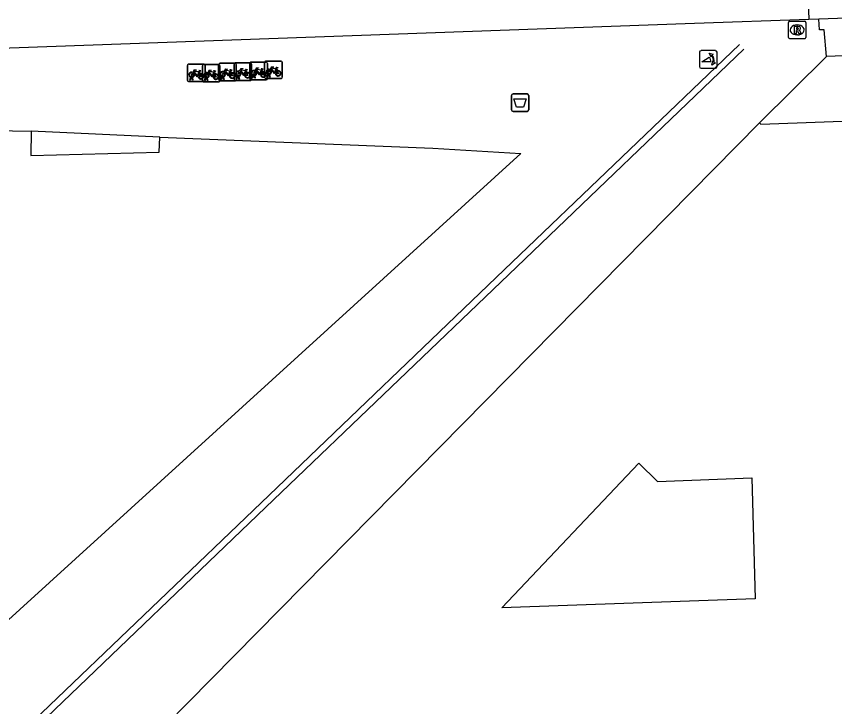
# Model space of a CAD drawing. Extents: x 161084 to 161928, y 385355 to 386522.
# Drawn here: x 161250.64 to 161297.1, y 386420.3 to 386459.5 of the extents above; entities that cross this region are included whole.
import ezdxf

# ---------------------------------------------------------------- set-up
doc = ezdxf.new("R2010")
doc.units = 0
for name, color, linetype in [('IMGEO_Afvalbak', 7, 'Continuous'), ('IMGEO_Fietsenrek', 7, 'Continuous'), ('IMGEO_Lijnafwatering', 7, 'Continuous'), ('IMGEO_Pand', 7, 'Continuous'), ('IMGEO_Pand_overbouw', 7, 'Continuous'), ('IMGEO_Poller', 7, 'Continuous'), ('IMGEO_Rijbaan_lokaal_open', 7, 'Continuous'), ('IMGEO_Rioolput', 7, 'Continuous'), ('IMGEO_Voetpad_open', 7, 'Continuous')]:
    doc.layers.add(name, color=color, linetype=linetype)

msp = doc.modelspace()

# ---------------------------------------------------------------- linework, layer by layer
at = {"layer": 'IMGEO_Afvalbak'}
for p, q in [((161278.746, 386454.204), (161278.746, 386455.004)), ((161278.746, 386455.004), (161278.746, 386454.204)), ((161278.846, 386455.104), (161279.636, 386455.104)), ((161279.636, 386455.104), (161278.846, 386455.104)), ((161279.736, 386455.004), (161279.736, 386454.204)), ((161279.736, 386454.204), (161279.736, 386455.004)), ((161279.636, 386454.104), (161278.846, 386454.104)), ((161278.846, 386454.104), (161279.636, 386454.104))]:
    msp.add_line(p, q, dxfattribs=at)
msp.add_lwpolyline([(161278.889, 386454.818), (161279.593, 386454.818), (161279.444, 386454.348), (161279.038, 386454.348), (161278.889, 386454.818)], dxfattribs=at)
for centre, start, end in [((161278.846, 386455.004), 90, 180), ((161278.846, 386455.004), 90, 180), ((161279.636, 386455.004), 0, 90), ((161279.636, 386455.004), 360, 90), ((161278.846, 386454.204), 180, 270), ((161278.846, 386454.204), 180, 270), ((161279.636, 386454.204), 270, 0), ((161279.636, 386454.204), 270, 0)]:
    msp.add_arc(centre, 0.1, start, end, dxfattribs=at)
at = {"layer": 'IMGEO_Fietsenrek'}
for p, q in [((161260.355, 386455.87), (161260.355, 386456.711)), ((161260.355, 386456.711), (161260.355, 386455.87)), ((161260.43, 386456.795), (161261.271, 386456.795)), ((161261.271, 386456.795), (161260.43, 386456.795)), ((161261.201, 386455.853), (161261.201, 386456.694)), ((161261.201, 386456.694), (161261.201, 386455.853)), ((161261.276, 386456.778), (161262.117, 386456.778)), ((161262.117, 386456.778), (161261.276, 386456.778)), ((161261.355, 386456.72), (161261.355, 386455.879)), ((161261.355, 386455.879), (161261.355, 386456.72)), ((161262.126, 386455.913), (161262.126, 386456.754)), ((161262.126, 386456.754), (161262.126, 386455.913)), ((161262.201, 386456.838), (161263.042, 386456.838)), ((161263.042, 386456.838), (161262.201, 386456.838)), ((161262.201, 386456.703), (161262.201, 386455.862)), ((161262.201, 386455.862), (161262.201, 386456.703)), ((161262.997, 386455.933), (161262.997, 386456.774)), ((161262.997, 386456.774), (161262.997, 386455.933)), ((161263.072, 386456.858), (161263.913, 386456.858)), ((161263.913, 386456.858), (161263.072, 386456.858)), ((161263.126, 386456.763), (161263.126, 386455.922)), ((161263.126, 386455.922), (161263.126, 386456.763)), ((161263.894, 386455.976), (161263.894, 386456.817)), ((161263.894, 386456.817), (161263.894, 386455.976)), ((161263.969, 386456.901), (161264.81, 386456.901)), ((161264.81, 386456.901), (161263.969, 386456.901)), ((161263.997, 386456.783), (161263.997, 386455.942)), ((161263.997, 386455.942), (161263.997, 386456.783)), ((161264.735, 386456.043), (161264.735, 386456.884)), ((161264.735, 386456.884), (161264.735, 386456.043)), ((161264.81, 386456.968), (161265.651, 386456.968)), ((161265.651, 386456.968), (161264.81, 386456.968)), ((161264.894, 386456.826), (161264.894, 386455.985)), ((161264.894, 386455.985), (161264.894, 386456.826)), ((161265.735, 386456.893), (161265.735, 386456.052)), ((161265.735, 386456.052), (161265.735, 386456.893)), ((161261.042, 386456.344), (161261.078, 386456.249)), ((161261.888, 386456.327), (161261.924, 386456.232)), ((161262.813, 386456.387), (161262.849, 386456.292)), ((161263.684, 386456.407), (161263.72, 386456.312)), ((161264.581, 386456.45), (161264.617, 386456.355)), ((161264.862, 386456.052), (161264.901, 386456.212)), ((161264.931, 386456.2), (161264.896, 386456.052)), ((161264.973, 386456.224), (161264.972, 386456.228)), ((161265.014, 386456.052), (161264.98, 386456.194)), ((161265.004, 386456.235), (161265.005, 386456.228)), ((161265.012, 386456.198), (161265.047, 386456.052)), ((161265.422, 386456.517), (161265.458, 386456.422)), ((161261.28, 386455.795), (161260.439, 386455.795)), ((161260.439, 386455.795), (161261.28, 386455.795)), ((161260.482, 386455.879), (161260.521, 386456.039)), ((161260.516, 386455.879), (161260.482, 386455.879)), ((161260.551, 386456.027), (161260.516, 386455.879)), ((161260.593, 386456.051), (161260.592, 386456.055)), ((161260.634, 386455.879), (161260.6, 386456.021)), ((161260.624, 386456.062), (161260.625, 386456.055)), ((161260.632, 386456.025), (161260.667, 386455.879)), ((161260.667, 386455.879), (161260.634, 386455.879)), ((161262.126, 386455.778), (161261.285, 386455.778)), ((161261.285, 386455.778), (161262.126, 386455.778)), ((161261.328, 386455.862), (161261.367, 386456.022)), ((161261.362, 386455.862), (161261.328, 386455.862)), ((161261.397, 386456.01), (161261.362, 386455.862)), ((161261.439, 386456.034), (161261.438, 386456.038)), ((161261.48, 386455.862), (161261.446, 386456.004)), ((161261.47, 386456.045), (161261.471, 386456.038)), ((161261.478, 386456.008), (161261.513, 386455.862)), ((161261.513, 386455.862), (161261.48, 386455.862)), ((161263.051, 386455.838), (161262.21, 386455.838)), ((161262.21, 386455.838), (161263.051, 386455.838)), ((161262.253, 386455.922), (161262.292, 386456.082)), ((161262.287, 386455.922), (161262.253, 386455.922)), ((161262.322, 386456.07), (161262.287, 386455.922)), ((161262.364, 386456.094), (161262.363, 386456.098)), ((161262.405, 386455.922), (161262.371, 386456.064)), ((161262.395, 386456.105), (161262.396, 386456.098)), ((161262.403, 386456.068), (161262.438, 386455.922)), ((161262.438, 386455.922), (161262.405, 386455.922)), ((161263.922, 386455.858), (161263.081, 386455.858)), ((161263.081, 386455.858), (161263.922, 386455.858)), ((161263.124, 386455.942), (161263.163, 386456.102)), ((161263.158, 386455.942), (161263.124, 386455.942)), ((161263.193, 386456.09), (161263.158, 386455.942)), ((161263.235, 386456.114), (161263.234, 386456.118)), ((161263.276, 386455.942), (161263.242, 386456.084)), ((161263.266, 386456.125), (161263.267, 386456.118)), ((161263.274, 386456.088), (161263.309, 386455.942)), ((161263.309, 386455.942), (161263.276, 386455.942)), ((161264.819, 386455.901), (161263.978, 386455.901)), ((161263.978, 386455.901), (161264.819, 386455.901)), ((161264.021, 386455.985), (161264.06, 386456.145)), ((161264.055, 386455.985), (161264.021, 386455.985)), ((161264.09, 386456.133), (161264.055, 386455.985)), ((161264.132, 386456.157), (161264.131, 386456.161)), ((161264.173, 386455.985), (161264.139, 386456.127)), ((161264.163, 386456.168), (161264.164, 386456.161)), ((161264.171, 386456.131), (161264.206, 386455.985)), ((161264.206, 386455.985), (161264.173, 386455.985)), ((161265.66, 386455.968), (161264.819, 386455.968)), ((161264.819, 386455.968), (161265.66, 386455.968)), ((161264.896, 386456.052), (161264.862, 386456.052)), ((161265.047, 386456.052), (161265.014, 386456.052))]:
    msp.add_line(p, q, dxfattribs=at)
for points in [[(161265.048, 386456.494), (161265.143, 386456.658), (161265.229, 386456.644), (161265.231, 386456.635), (161265.175, 386456.624), (161265.148, 386456.579), (161265.404, 386456.538)], [(161260.689, 386456.269), (161260.637, 386456.179), (161260.597, 386456.154), (161260.598, 386456.201), (161260.653, 386456.295)], [(161260.668, 386456.321), (161260.763, 386456.485), (161260.849, 386456.471), (161260.851, 386456.462), (161260.795, 386456.451), (161260.768, 386456.406), (161261.024, 386456.365)], [(161260.964, 386456.077), (161260.914, 386456.077), (161260.723, 386456.328), (161260.704, 386456.296)], [(161261.011, 386456.34), (161260.754, 386456.381), (161260.737, 386456.352), (161260.904, 386456.132), (161261.011, 386456.34)], [(161261.059, 386456.242), (161261.029, 386456.319), (161260.92, 386456.101), (161260.963, 386456.101)], [(161260.993, 386456.101), (161261.113, 386456.1), (161261.069, 386456.214)], [(161261.089, 386456.221), (161261.144, 386456.076), (161260.994, 386456.076)], [(161261.024, 386456.365), (161261.049, 386456.414), (161261.043, 386456.418), (161261.02, 386456.422), (161261.008, 386456.429), (161261.007, 386456.432), (161261.009, 386456.437), (161261.104, 386456.422), (161261.106, 386456.412), (161261.096, 386456.399), (161261.084, 386456.393), (161261.07, 386456.399), (161261.042, 386456.344)], [(161261.535, 386456.252), (161261.483, 386456.162), (161261.443, 386456.137), (161261.444, 386456.184), (161261.499, 386456.278)], [(161261.514, 386456.304), (161261.609, 386456.468), (161261.695, 386456.454), (161261.697, 386456.445), (161261.641, 386456.434), (161261.614, 386456.389), (161261.87, 386456.348)], [(161261.81, 386456.06), (161261.76, 386456.06), (161261.569, 386456.311), (161261.55, 386456.279)], [(161261.857, 386456.323), (161261.6, 386456.364), (161261.583, 386456.335), (161261.75, 386456.115), (161261.857, 386456.323)], [(161261.905, 386456.225), (161261.875, 386456.302), (161261.766, 386456.084), (161261.809, 386456.084)], [(161261.839, 386456.084), (161261.959, 386456.083), (161261.915, 386456.197)], [(161261.935, 386456.204), (161261.99, 386456.059), (161261.84, 386456.059)], [(161261.87, 386456.348), (161261.895, 386456.397), (161261.889, 386456.401), (161261.866, 386456.405), (161261.854, 386456.412), (161261.853, 386456.415), (161261.855, 386456.42), (161261.95, 386456.405), (161261.952, 386456.395), (161261.942, 386456.382), (161261.93, 386456.376), (161261.916, 386456.382), (161261.888, 386456.327)], [(161262.46, 386456.312), (161262.408, 386456.222), (161262.368, 386456.197), (161262.369, 386456.244), (161262.424, 386456.338)], [(161262.439, 386456.364), (161262.534, 386456.528), (161262.62, 386456.514), (161262.622, 386456.505), (161262.566, 386456.494), (161262.539, 386456.449), (161262.795, 386456.408)], [(161262.735, 386456.12), (161262.685, 386456.12), (161262.494, 386456.371), (161262.475, 386456.339)], [(161262.782, 386456.383), (161262.525, 386456.424), (161262.508, 386456.395), (161262.675, 386456.175), (161262.782, 386456.383)], [(161262.83, 386456.285), (161262.8, 386456.362), (161262.691, 386456.144), (161262.734, 386456.144)], [(161262.764, 386456.144), (161262.884, 386456.143), (161262.84, 386456.257)], [(161262.86, 386456.264), (161262.915, 386456.119), (161262.765, 386456.119)], [(161262.795, 386456.408), (161262.82, 386456.457), (161262.814, 386456.461), (161262.791, 386456.465), (161262.779, 386456.472), (161262.778, 386456.475), (161262.78, 386456.48), (161262.875, 386456.465), (161262.877, 386456.455), (161262.867, 386456.442), (161262.855, 386456.436), (161262.841, 386456.442), (161262.813, 386456.387)], [(161263.331, 386456.332), (161263.279, 386456.242), (161263.239, 386456.217), (161263.24, 386456.264), (161263.295, 386456.358)], [(161263.31, 386456.384), (161263.405, 386456.548), (161263.491, 386456.534), (161263.493, 386456.525), (161263.437, 386456.514), (161263.41, 386456.469), (161263.666, 386456.428)], [(161263.606, 386456.14), (161263.556, 386456.14), (161263.365, 386456.391), (161263.346, 386456.359)], [(161263.653, 386456.403), (161263.396, 386456.444), (161263.379, 386456.415), (161263.546, 386456.195), (161263.653, 386456.403)], [(161263.701, 386456.305), (161263.671, 386456.382), (161263.562, 386456.164), (161263.605, 386456.164)], [(161263.635, 386456.164), (161263.755, 386456.163), (161263.711, 386456.277)], [(161263.731, 386456.284), (161263.786, 386456.139), (161263.636, 386456.139)], [(161263.666, 386456.428), (161263.691, 386456.477), (161263.685, 386456.481), (161263.662, 386456.485), (161263.65, 386456.492), (161263.649, 386456.495), (161263.651, 386456.5), (161263.746, 386456.485), (161263.748, 386456.475), (161263.738, 386456.462), (161263.726, 386456.456), (161263.712, 386456.462), (161263.684, 386456.407)], [(161264.228, 386456.375), (161264.176, 386456.285), (161264.136, 386456.26), (161264.137, 386456.307), (161264.192, 386456.401)], [(161264.207, 386456.427), (161264.302, 386456.591), (161264.388, 386456.577), (161264.39, 386456.568), (161264.334, 386456.557), (161264.307, 386456.512), (161264.563, 386456.471)], [(161264.503, 386456.183), (161264.453, 386456.183), (161264.262, 386456.434), (161264.243, 386456.402)], [(161264.55, 386456.446), (161264.293, 386456.487), (161264.276, 386456.458), (161264.443, 386456.238), (161264.55, 386456.446)], [(161264.598, 386456.348), (161264.568, 386456.425), (161264.459, 386456.207), (161264.502, 386456.207)], [(161264.532, 386456.207), (161264.652, 386456.206), (161264.608, 386456.32)], [(161264.628, 386456.327), (161264.683, 386456.182), (161264.533, 386456.182)], [(161264.563, 386456.471), (161264.588, 386456.52), (161264.582, 386456.524), (161264.559, 386456.528), (161264.547, 386456.535), (161264.546, 386456.538), (161264.548, 386456.543), (161264.643, 386456.528), (161264.645, 386456.518), (161264.635, 386456.505), (161264.623, 386456.499), (161264.609, 386456.505), (161264.581, 386456.45)], [(161265.069, 386456.442), (161265.017, 386456.352), (161264.977, 386456.327), (161264.978, 386456.374), (161265.033, 386456.468)], [(161265.344, 386456.25), (161265.294, 386456.25), (161265.103, 386456.501), (161265.084, 386456.469)], [(161265.391, 386456.513), (161265.134, 386456.554), (161265.117, 386456.525), (161265.284, 386456.305), (161265.391, 386456.513)], [(161265.439, 386456.415), (161265.409, 386456.492), (161265.3, 386456.274), (161265.343, 386456.274)], [(161265.373, 386456.274), (161265.493, 386456.273), (161265.449, 386456.387)], [(161265.469, 386456.394), (161265.524, 386456.249), (161265.374, 386456.249)], [(161265.404, 386456.538), (161265.429, 386456.587), (161265.423, 386456.591), (161265.4, 386456.595), (161265.388, 386456.602), (161265.387, 386456.605), (161265.389, 386456.61), (161265.484, 386456.595), (161265.486, 386456.585), (161265.476, 386456.572), (161265.464, 386456.566), (161265.45, 386456.572), (161265.422, 386456.517)]]:
    msp.add_lwpolyline(points, dxfattribs=at)
for centre, radius, start, end in [((161260.433, 386456.717), 0.0779, 92.4484, 184.2845), ((161260.433, 386456.717), 0.0779, 92.4484, 184.2845), ((161261.279, 386456.7), 0.0779, 92.4484, 184.2845), ((161261.279, 386456.7), 0.0779, 92.4484, 184.2845), ((161261.277, 386456.717), 0.0779, 2.4484, 94.2845), ((161261.277, 386456.717), 0.0779, 2.4484, 94.2845), ((161262.123, 386456.7), 0.0779, 2.4484, 94.2845), ((161262.123, 386456.7), 0.0779, 2.4484, 94.2845), ((161262.204, 386456.76), 0.0779, 92.4484, 184.2845), ((161262.204, 386456.76), 0.0779, 92.4484, 184.2845), ((161263.075, 386456.78), 0.0779, 92.4484, 184.2845), ((161263.075, 386456.78), 0.0779, 92.4484, 184.2845), ((161263.048, 386456.76), 0.0779, 2.4484, 94.2845), ((161263.048, 386456.76), 0.0779, 2.4484, 94.2845), ((161263.972, 386456.823), 0.0779, 92.4484, 184.2845), ((161263.972, 386456.823), 0.0779, 92.4484, 184.2845), ((161263.919, 386456.78), 0.0779, 2.4484, 94.2845), ((161263.919, 386456.78), 0.0779, 2.4484, 94.2845), ((161264.813, 386456.89), 0.0779, 92.4484, 184.2845), ((161264.813, 386456.89), 0.0779, 92.4484, 184.2845), ((161264.816, 386456.823), 0.0779, 2.4484, 94.2845), ((161264.816, 386456.823), 0.0779, 2.4484, 94.2845), ((161265.657, 386456.89), 0.0779, 2.4484, 94.2845), ((161265.657, 386456.89), 0.0779, 2.4484, 94.2845), ((161260.595, 386456.18), 0.159, 62.6766, 242.1369), ((161260.595, 386456.18), 0.129, 63.3192, 238.903), ((161260.595, 386456.18), 0.129, 283.6043, 43.4302), ((161260.595, 386456.18), 0.159, 283.5766, 46.6042), ((161261.122, 386456.096), 0.159, 113.3408, 178.3217), ((161261.122, 386456.096), 0.159, 187.0065, 105.7708), ((161261.122, 386456.096), 0.129, 113.923, 177.9556), ((161261.122, 386456.096), 0.129, 188.6715, 104.5883), ((161261.441, 386456.163), 0.159, 62.6766, 242.1369), ((161261.441, 386456.163), 0.129, 63.3192, 238.903), ((161261.441, 386456.163), 0.129, 283.6043, 43.4302), ((161261.441, 386456.163), 0.159, 283.5766, 46.6042), ((161261.968, 386456.079), 0.159, 113.3408, 178.3217), ((161261.968, 386456.079), 0.159, 187.0065, 105.7708), ((161261.968, 386456.079), 0.129, 113.923, 177.9556), ((161261.968, 386456.079), 0.129, 188.6715, 104.5883), ((161262.366, 386456.223), 0.159, 62.6766, 242.1369), ((161262.366, 386456.223), 0.129, 63.3192, 238.903), ((161262.366, 386456.223), 0.129, 283.6043, 43.4302), ((161262.366, 386456.223), 0.159, 283.5766, 46.6042), ((161262.893, 386456.139), 0.159, 113.3408, 178.3217), ((161262.893, 386456.139), 0.159, 187.0065, 105.7708), ((161262.893, 386456.139), 0.129, 113.923, 177.9556), ((161262.893, 386456.139), 0.129, 188.6715, 104.5883), ((161263.237, 386456.243), 0.159, 62.6766, 242.1369), ((161263.237, 386456.243), 0.129, 63.3192, 238.903), ((161263.237, 386456.243), 0.129, 283.6043, 43.4302), ((161263.237, 386456.243), 0.159, 283.5766, 46.6042), ((161263.764, 386456.159), 0.159, 113.3408, 178.3217), ((161263.764, 386456.159), 0.159, 187.0065, 105.7708), ((161263.764, 386456.159), 0.129, 113.923, 177.9556), ((161263.764, 386456.159), 0.129, 188.6715, 104.5883), ((161264.134, 386456.286), 0.159, 62.6766, 242.1369), ((161264.134, 386456.286), 0.129, 63.3192, 238.903), ((161264.114, 386456.157), 0.0499, 12.8025, 158.6934), ((161264.134, 386456.286), 0.129, 283.6043, 43.4302), ((161264.134, 386456.286), 0.159, 283.5766, 46.6042), ((161264.661, 386456.202), 0.159, 113.3408, 178.3217), ((161264.661, 386456.202), 0.159, 187.0065, 105.7708), ((161264.661, 386456.202), 0.129, 113.923, 177.9556), ((161264.661, 386456.202), 0.129, 188.6715, 104.5883), ((161264.975, 386456.353), 0.159, 62.6766, 242.1369), ((161264.975, 386456.353), 0.129, 63.3192, 238.903), ((161264.955, 386456.224), 0.0499, 12.8025, 158.6934), ((161264.975, 386456.353), 0.159, 253.9967, 271.7867), ((161264.955, 386456.224), 0.0174, 12.8025, 163.4502), ((161264.975, 386456.353), 0.129, 253.415, 269.0204), ((161264.975, 386456.353), 0.129, 283.6043, 43.4302), ((161264.975, 386456.353), 0.159, 283.5766, 46.6042), ((161265.502, 386456.269), 0.159, 113.3408, 178.3217), ((161265.502, 386456.269), 0.159, 187.0065, 105.7708), ((161265.502, 386456.269), 0.129, 113.923, 177.9556), ((161265.502, 386456.269), 0.129, 188.6715, 104.5883), ((161260.433, 386455.873), 0.0779, 182.4484, 274.2845), ((161260.433, 386455.873), 0.0779, 182.4484, 274.2845), ((161260.575, 386456.051), 0.0499, 12.8025, 158.6934), ((161260.595, 386456.18), 0.159, 253.9967, 271.7867), ((161260.575, 386456.051), 0.0174, 12.8025, 163.4502), ((161260.595, 386456.18), 0.129, 253.415, 269.0204), ((161261.279, 386455.856), 0.0779, 182.4484, 274.2845), ((161261.279, 386455.856), 0.0779, 182.4484, 274.2845), ((161261.277, 386455.873), 0.0779, 272.4484, 4.2845), ((161261.277, 386455.873), 0.0779, 272.4484, 4.2845), ((161261.421, 386456.034), 0.0499, 12.8025, 158.6934), ((161261.441, 386456.163), 0.159, 253.9967, 271.7867), ((161261.421, 386456.034), 0.0174, 12.8025, 163.4502), ((161261.441, 386456.163), 0.129, 253.415, 269.0204), ((161262.204, 386455.916), 0.0779, 182.4484, 274.2845), ((161262.204, 386455.916), 0.0779, 182.4484, 274.2845), ((161262.123, 386455.856), 0.0779, 272.4484, 4.2845), ((161262.123, 386455.856), 0.0779, 272.4484, 4.2845), ((161262.346, 386456.094), 0.0499, 12.8025, 158.6934), ((161262.366, 386456.223), 0.159, 253.9967, 271.7867), ((161262.346, 386456.094), 0.0174, 12.8025, 163.4502), ((161262.366, 386456.223), 0.129, 253.415, 269.0204), ((161263.075, 386455.936), 0.0779, 182.4484, 274.2845), ((161263.075, 386455.936), 0.0779, 182.4484, 274.2845), ((161263.048, 386455.916), 0.0779, 272.4484, 4.2845), ((161263.048, 386455.916), 0.0779, 272.4484, 4.2845), ((161263.217, 386456.114), 0.0499, 12.8025, 158.6934), ((161263.237, 386456.243), 0.159, 253.9967, 271.7867), ((161263.217, 386456.114), 0.0174, 12.8025, 163.4502), ((161263.237, 386456.243), 0.129, 253.415, 269.0204), ((161263.972, 386455.979), 0.0779, 182.4484, 274.2845), ((161263.972, 386455.979), 0.0779, 182.4484, 274.2845), ((161263.919, 386455.936), 0.0779, 272.4484, 4.2845), ((161263.919, 386455.936), 0.0779, 272.4484, 4.2845), ((161264.134, 386456.286), 0.159, 253.9967, 271.7867), ((161264.114, 386456.157), 0.0174, 12.8025, 163.4502), ((161264.134, 386456.286), 0.129, 253.415, 269.0204), ((161264.813, 386456.046), 0.0779, 182.4484, 274.2845), ((161264.813, 386456.046), 0.0779, 182.4484, 274.2845), ((161264.816, 386455.979), 0.0779, 272.4484, 4.2845), ((161264.816, 386455.979), 0.0779, 272.4484, 4.2845), ((161265.657, 386456.046), 0.0779, 272.4484, 4.2845), ((161265.657, 386456.046), 0.0779, 272.4484, 4.2845)]:
    msp.add_arc(centre, radius, start, end, dxfattribs=at)
at = {"layer": 'IMGEO_Lijnafwatering'}
for points in [[(161278.345, 386445.11), (161291.699, 386457.911)], [(161278.602, 386444.843), (161291.957, 386457.647)], [(161264.991, 386432.309), (161278.345, 386445.11)], [(161265.247, 386432.039), (161278.602, 386444.843)], [(161251.638, 386419.508), (161264.991, 386432.309)], [(161251.891, 386419.235), (161265.247, 386432.039)]]:
    msp.add_lwpolyline(points, dxfattribs=at)
at = {"layer": 'IMGEO_Pand'}
for points in [[(161157.831, 386452.017), (161182.578, 386452.905), (161182.706, 386449.157), (161211.456, 386450.209), (161211.438, 386453.429), (161229.064, 386453.383), (161251.483, 386452.976), (161251.452, 386451.606), (161258.748, 386451.797), (161258.781, 386452.637), (161274.297, 386452.02), (161279.286, 386451.713), (161236.693, 386412.952), (161229.7, 386412.748), (161229.92, 386406.793), (161212.99, 386391.384)], [(161228.045, 386387.758), (161231.878, 386391.607), (161292.841, 386453.448)], [(161292.841, 386453.448), (161292.912, 386453.378), (161300.109, 386453.638)], [(161278.199, 386425.901), (161285.985, 386434.119), (161287.043, 386433.087), (161292.399, 386433.284), (161292.591, 386426.422), (161278.199, 386425.901)]]:
    msp.add_lwpolyline(points, dxfattribs=at)
at = {"layer": 'IMGEO_Pand_overbouw'}
for points in [[(161303.542, 386455.014), (161305.965, 386457.491), (161305.962, 386457.591), (161298.116, 386457.281), (161296.637, 386457.223), (161292.841, 386453.448)], [(161292.841, 386453.448), (161292.912, 386453.378), (161300.109, 386453.638)]]:
    msp.add_lwpolyline(points, dxfattribs=at)
msp.add_lwpolyline([(161258.781, 386452.637), (161251.483, 386452.976), (161251.452, 386451.606), (161258.748, 386451.797)], close=True, dxfattribs=at)
at = {"layer": 'IMGEO_Poller'}
for p, q in [((161289.432, 386457.461), (161289.432, 386456.654)), ((161289.432, 386457.461), (161289.432, 386456.654)), ((161290.334, 386457.556), (161289.526, 386457.556)), ((161290.334, 386457.556), (161289.526, 386457.556)), ((161290.428, 386456.654), (161290.428, 386457.461)), ((161290.428, 386456.654), (161290.428, 386457.461)), ((161289.526, 386456.559), (161290.334, 386456.559)), ((161289.526, 386456.559), (161290.334, 386456.559))]:
    msp.add_line(p, q, dxfattribs=at)
for points in [[(161290.067, 386456.912), (161289.554, 386456.912), (161289.984, 386457.187)], [(161290.111, 386457.285), (161290.099, 386457.212), (161289.974, 386457.417)], [(161289.974, 386457.417), (161290.205, 386457.351), (161290.134, 386457.319)], [(161290.127, 386456.74), (161290.193, 386456.971), (161290.223, 386456.903)], [(161290.259, 386456.876), (161290.331, 386456.865), (161290.127, 386456.74)]]:
    msp.add_lwpolyline(points, dxfattribs=at)
for centre, radius, start, end in [((161289.526, 386457.461), 0.0946, 90, 180), ((161289.526, 386457.461), 0.0946, 90, 180), ((161289.739, 386456.962), 0.332, 351.3247, 42.4854), ((161289.753, 386456.972), 0.476, 351.7527, 41.1691), ((161289.753, 386456.972), 0.516, 349.3569, 42.2912), ((161290.334, 386457.461), 0.0946, 0, 90), ((161290.334, 386457.461), 0.0946, 0, 90), ((161289.526, 386456.654), 0.0946, 180, 270), ((161289.526, 386456.654), 0.0946, 180, 270), ((161290.334, 386456.654), 0.0946, 270, 0), ((161290.334, 386456.654), 0.0946, 270, 0)]:
    msp.add_arc(centre, radius, start, end, dxfattribs=at)
at = {"layer": 'IMGEO_Rijbaan_lokaal_open'}
for points in [[(161295.516, 386462.834), (161295.633, 386459.33)], [(161341.789, 386451.505), (161331.999, 386460.646), (161296.212, 386459.351)], [(161295.633, 386459.33), (161289.147, 386459.099), (161157.778, 386454.367)], [(161296.212, 386459.351), (161295.633, 386459.33)]]:
    msp.add_lwpolyline(points, dxfattribs=at)
at = {"layer": 'IMGEO_Rioolput'}
for p, q in [((161294.476, 386458.309), (161294.476, 386459.161)), ((161294.551, 386459.235), (161295.403, 386459.235)), ((161294.964, 386459.015), (161294.989, 386459.015)), ((161295.477, 386459.161), (161295.477, 386458.309)), ((161295.403, 386458.235), (161294.551, 386458.235)), ((161294.987, 386458.455), (161294.962, 386458.455))]:
    msp.add_line(p, q, dxfattribs=at)
for points in [[(161294.476, 386458.309), (161294.476, 386459.161)], [(161294.551, 386459.235), (161295.403, 386459.235)], [(161295.477, 386459.161), (161295.477, 386458.309)], [(161295.065, 386458.933), (161294.813, 386458.935), (161294.813, 386458.535)], [(161294.813, 386458.535), (161294.937, 386458.535), (161294.937, 386458.697), (161294.948, 386458.697)], [(161294.991, 386458.854), (161294.937, 386458.854), (161294.937, 386458.773)], [(161294.937, 386458.773), (161294.989, 386458.773)], [(161294.995, 386458.668), (161295.066, 386458.535), (161295.206, 386458.535), (161295.141, 386458.661)], [(161295.403, 386458.235), (161294.551, 386458.235)]]:
    msp.add_lwpolyline(points, dxfattribs=at)
for centre, radius, start, end in [((161294.553, 386459.159), 0.0765, 91.552, 178.448), ((161294.553, 386459.159), 0.0765, 91.552, 178.448), ((161295.401, 386459.159), 0.0765, 1.552, 88.448), ((161295.401, 386459.159), 0.0765, 1.552, 88.448), ((161294.947, 386458.644), 0.0533, 26.0293, 88.6989), ((161294.973, 386458.962), 0.19, 274.7715, 282.9687), ((161294.997, 386458.758), 0.0964, 77.0061, 93.1865), ((161295.011, 386458.815), 0.0378, 276.6634, 79.6772), ((161295.064, 386458.823), 0.109, 350.3612, 89.416), ((161295.062, 386458.823), 0.112, 277.5842, 350.9817), ((161295.046, 386458.608), 0.108, 29.5134, 73.7905), ((161294.553, 386458.311), 0.0765, 181.552, 268.448), ((161294.553, 386458.311), 0.0765, 181.552, 268.448), ((161295.401, 386458.311), 0.0765, 271.552, 358.448), ((161295.401, 386458.311), 0.0765, 271.552, 358.448)]:
    msp.add_arc(centre, radius, start, end, dxfattribs=at)
for centre, major_axis, ratio, start_param, end_param in [((161294.963, 386458.735), (-0.387, 0.002), 0.722429, 4.712389, 7.853982), ((161294.988, 386458.735), (-0.39, 0.002), 0.717154, 1.570796, 4.712389)]:
    msp.add_ellipse(centre, major_axis=major_axis, ratio=ratio, start_param=start_param, end_param=end_param, dxfattribs=at)
at = {"layer": 'IMGEO_Voetpad_open'}
msp.add_lwpolyline([(161292.841, 386453.448), (161296.637, 386457.223), (161296.519, 386458.737), (161296.253, 386458.738), (161296.212, 386459.351)], dxfattribs=at)

doc.saveas('drawing.dxf')
